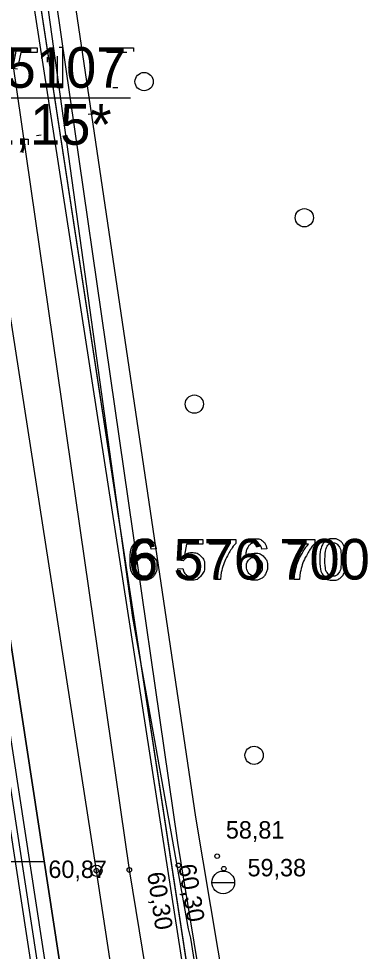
# Model space of a CAD drawing. Extents: x 700746 to 706058, y 6570320 to 6580460.
# Drawn here: x 703337.3 to 703383.9, y 6576644.9 to 6576775.9 of the extents above; entities that cross this region are included whole.
import ezdxf

# ---------------------------------------------------------------- set-up
doc = ezdxf.new("R2010")
doc.units = 0
for name, color, linetype in [('GEOLPUNKT', 7, 'Continuous'), ('HALJASTUS', 7, 'Continuous'), ('illumineerimisjooned', 7, 'Continuous'), ('Kaitsevöönd', 7, 'Continuous'), ('kataster', 7, 'Continuous'), ('KORGUS-EH2000', 7, 'Continuous'), ('KPOHULIIN', 7, 'Continuous'), ('Plokid', 7, 'Continuous'), ('POST', 7, 'Continuous'), ('TEE', 7, 'Continuous'), ('Tmaad_maeeraldised_kehtivad', 7, 'Continuous'), ('VKAEV', 7, 'Continuous'), ('VORK', 7, 'Continuous'), ('VTRASS', 7, 'Continuous'), ('VWX2_MV_PLOKK', 7, 'Continuous')]:
    doc.layers.add(name, color=color, linetype=linetype)

msp = doc.modelspace()

# ---------------------------------------------------------------- linework, layer by layer
at = {"layer": 'GEOLPUNKT'}
msp.add_line((703322.08, 6576764.8), (703352.99, 6576764.8), dxfattribs=at)
msp.add_line((703322.08, 6576764.8), (703352.99, 6576764.8), dxfattribs=at)
for points in [[(703337.14, 6576768.81), (703336.48, 6576768.9), (703337.03, 6576771.82), (703339.87, 6576771.82), (703339.87, 6576771.16), (703337.59, 6576771.16), (703337.29, 6576769.63)], [(703342.96, 6576771.92), (703343.42, 6576771.92), (703343.42, 6576766.2)], [(703349.68, 6576771.15), (703349.68, 6576771.82), (703353.37, 6576771.82), (703353.37, 6576771.28)], [(703341.32, 6576769.81), (703341.32, 6576770.49)], [(703343.42, 6576766.2), (703342.72, 6576766.2), (703342.72, 6576770.66)], [(703352.47, 6576771.15), (703349.68, 6576771.15)], [(703351.2, 6576766.2), (703350.48, 6576766.2)], [(703347.74, 6576762.5), (703347.05, 6576762.44)], [(703337.84, 6576758.2), (703337.84, 6576758.99), (703338.64, 6576758.99), (703338.64, 6576758.2)], [(703339.78, 6576759.52), (703340.45, 6576759.58)], [(703337.99, 6576757.07), (703337.8, 6576757.37)], [(703338.24, 6576758.2), (703337.84, 6576758.2)]]:
    msp.add_lwpolyline(points, dxfattribs=at)
at = {"layer": 'HALJASTUS'}
for centre in [(703354.88, 6576767.07), (703377.34, 6576747.95), (703361.92, 6576721.78), (703370.3, 6576672.47)]:
    msp.add_circle(centre, 1.28, dxfattribs=at)
at = {"layer": 'illumineerimisjooned'}
msp.add_lwpolyline([(703275.45, 6577071.68), (703358.03, 6576531.93), (703309.57, 6576228.79), (703291.69, 6575965.8), (703292.02, 6575933.77), (703296.8, 6575575.06), (702854, 6575511.22), (702839.23, 6575620.77), (702850.34, 6575977.31), (702784.78, 6576064.06), (702784.62, 6576095.83), (702844.43, 6576209.85), (702855.46, 6576267.3), (702846.53, 6576489.41), (702878.89, 6576547.09), (702976.89, 6576643.26), (702915.33, 6577059.56)], dxfattribs=at)
at = {"layer": 'Kaitsevöönd'}
for points in [[(703294.41, 6577068.37), (703355.65, 6576672.76), (703381.7, 6576504.41), (703381.65, 6576500.93), (703378.17, 6576481.28), (703346.05, 6576297.71), (703328.2, 6576197.08), (703364.66, 6576062.16)], [(703344.9, 6576060.57), (703308.07, 6576196.97), (703332.57, 6576335.91), (703361.8, 6576503.07), (703344.23, 6576615.3), (703332.06, 6576694.74), (703304.44, 6576872.64)], [(703341.02, 6576780.18), (703353.27, 6576691.8), (703361.05, 6576648.11), (703361.38, 6576646.79), (703378.43, 6576537.56), (703379.92, 6576517.69), (703382.07, 6576503.63), (703404.08, 6576352.03), (703454.73, 6576005.46)]]:
    msp.add_lwpolyline(points, dxfattribs=at)
at = {"layer": 'kataster'}
msp.add_lwpolyline([(702852.27, 6575508.89), (702837.26, 6575620.73), (702848.38, 6575976.59), (702782.85, 6576063.35), (702782.57, 6576096.37), (702842.53, 6576210.56), (702853.4, 6576267.5), (702844.46, 6576489.93), (702877.29, 6576548.25), (702974.72, 6576643.9), (702913.57, 6577058.07), (702784.04, 6577102.84), (702746.48, 6577248.7), (702719.69, 6577297.36), (702713.81, 6577334.91), (703089.87, 6577211.79), (703231.53, 6577106.55), (703277.36, 6577072.83), (703360.09, 6576531.99), (703311.6, 6576228.52), (703293.62, 6575965.66), (703298.84, 6575573.29)], close=True, dxfattribs=at)
msp.add_lwpolyline([(703361.97, 6576073.22), (703340.19, 6576155.31), (703330.14, 6576199.75), (703322.48, 6576226.18), (703316.39, 6576258.52), (703360.09, 6576531.99), (703277.36, 6577072.83)], dxfattribs=at)
at = {"layer": 'KORGUS-EH2000'}
for centre in [(703365.12, 6576658.3), (703348.19, 6576656.26), (703352.81, 6576656.37), (703359.67, 6576657.01), (703366.06, 6576656.55)]:
    msp.add_circle(centre, 0.32, dxfattribs=at)
at = {"layer": 'KPOHULIIN'}
msp.add_lwpolyline([(703335.89, 6576129.69), (703317.61, 6576196.56), (703334.12, 6576290.28), (703354.88, 6576408.94), (703371.63, 6576502.97), (703360.78, 6576573.5), (703348.19, 6576656.26), (703310.09, 6576902.12)], dxfattribs=at)
at = {"layer": 'Plokid'}
msp.add_line((703296.17, 6577067.83), (703382.07, 6576503.63), dxfattribs=at)
msp.add_lwpolyline([(703290.64, 6576959.22), (703356.01, 6576531.94), (703307.59, 6576229.01), (703289.69, 6575965.85), (703290.02, 6575933.75), (703291.51, 6575829.64), (703294.32, 6575609.52), (703294.77, 6575576.79), (703154.76, 6575556.6), (703019.06, 6575536.97), (703053.36, 6575698.14), (703145.59, 6575981.92), (703123.04, 6576234.88), (703120.61, 6576749.6), (703011.59, 6576989.47), (702968.34, 6577084.63), (702917.3, 6577059.88)], dxfattribs=at)
at = {"layer": 'POST'}
for radius in [0.8, 0.0747]:
    msp.add_circle((703348.19, 6576656.26), radius, dxfattribs=at)
at = {"layer": 'TEE'}
for points in [[(703352.19, 6576141.74), (703333.89, 6576240.91), (703343.28, 6576291), (703349.94, 6576325.8), (703355.47, 6576356.51), (703364.51, 6576409.39), (703371.49, 6576445.79), (703377.05, 6576478.47), (703380.32, 6576501.7), (703378.7, 6576535.4), (703372.61, 6576579.28), (703366.54, 6576617.95), (703359.6, 6576660.21), (703326.86, 6576887.21), (703316.48, 6576960.36), (703310.76, 6576994.71), (703303.15, 6577040.42), (703296.06, 6577071.1), (703290.16, 6577081.59), (703186.34, 6577164.98)], [(703345.4, 6576137.9), (703327.1, 6576237.07), (703336.56, 6576290.12), (703343.25, 6576326.51), (703348.81, 6576358.13), (703358.18, 6576409.8), (703364.65, 6576448.18), (703369.91, 6576476.49), (703373.71, 6576502.52), (703371.54, 6576534.25), (703365.82, 6576575.44), (703359.75, 6576614.11), (703352.81, 6576656.37), (703320.07, 6576883.37), (703309.69, 6576956.52), (703303.97, 6576990.87), (703296.36, 6577036.58), (703289.27, 6577067.26), (703283.37, 6577077.75), (703179.55, 6577161.14)]]:
    msp.add_lwpolyline(points, dxfattribs=at)
at = {"layer": 'Tmaad_maeeraldised_kehtivad'}
msp.add_lwpolyline([(703277.3, 6577072.8), (703360.06, 6576531.93), (703311.56, 6576228.56), (703293.69, 6575965.74), (703294.02, 6575933.8), (703298.82, 6575573.33), (702852.29, 6575508.95), (702837.23, 6575620.66), (702848.32, 6575976.66), (702782.78, 6576063.39), (702782.61, 6576096.32), (702842.53, 6576210.52), (702853.45, 6576267.45), (702844.51, 6576489.89), (702877.28, 6576548.31), (702974.76, 6576643.97), (702913.53, 6577058.07)], dxfattribs=at)
at = {"layer": 'VKAEV'}
msp.add_line((703364.37, 6576654.62), (703367.57, 6576654.62), dxfattribs=at)
msp.add_circle((703365.97, 6576654.62), 1.6, dxfattribs=at)
at = {"layer": 'VORK'}
for points in [[(703360.37, 6576699.76), (703359.71, 6576699.85), (703360.26, 6576702.77), (703363.1, 6576702.77), (703363.1, 6576702.11), (703360.82, 6576702.11), (703360.52, 6576700.58)], [(703364.06, 6576702.1), (703364.06, 6576702.77), (703367.75, 6576702.77), (703367.75, 6576702.23)], [(703375.13, 6576702.1), (703375.13, 6576702.77), (703378.81, 6576702.77), (703378.81, 6576702.23)], [(703356.58, 6576701.45), (703355.89, 6576701.39)], [(703366.85, 6576702.1), (703364.06, 6576702.1)], [(703372.08, 6576701.45), (703371.38, 6576701.39)], [(703377.91, 6576702.1), (703375.13, 6576702.1)], [(703359.59, 6576698.64), (703360.32, 6576698.7)], [(703365.58, 6576697.15), (703364.86, 6576697.15)], [(703376.64, 6576697.15), (703375.92, 6576697.15)]]:
    msp.add_lwpolyline(points, dxfattribs=at)
for points in [[(703355.89, 6576701.39), (703355.79, 6576701.81), (703355.62, 6576702), (703355.34, 6576702.3), (703354.92, 6576702.3), (703354.59, 6576702.3), (703354.33, 6576702.11), (703354, 6576701.87), (703353.81, 6576701.41), (703353.62, 6576700.94), (703353.61, 6576700.09), (703353.86, 6576700.47), (703354.23, 6576700.66), (703354.6, 6576700.85), (703355, 6576700.85), (703355.7, 6576700.85), (703356.19, 6576700.33), (703356.68, 6576699.82), (703356.68, 6576699), (703356.68, 6576698.46), (703356.45, 6576698), (703356.22, 6576697.54), (703355.82, 6576697.3), (703355.41, 6576697.05), (703354.9, 6576697.05), (703354.02, 6576697.05), (703353.47, 6576697.7), (703352.92, 6576698.34), (703352.92, 6576699.82), (703352.92, 6576701.47), (703353.53, 6576702.22), (703354.06, 6576702.87), (703354.96, 6576702.87), (703355.64, 6576702.87), (703356.07, 6576702.49), (703356.5, 6576702.11), (703356.58, 6576701.45)], [(703367.75, 6576702.23), (703367.2, 6576701.65), (703366.67, 6576700.69), (703366.14, 6576699.73), (703365.84, 6576698.71), (703365.63, 6576698), (703365.58, 6576697.15)], [(703371.38, 6576701.39), (703371.29, 6576701.81), (703371.12, 6576702), (703370.83, 6576702.3), (703370.41, 6576702.3), (703370.08, 6576702.3), (703369.82, 6576702.11), (703369.49, 6576701.87), (703369.3, 6576701.41), (703369.11, 6576700.94), (703369.1, 6576700.09), (703369.36, 6576700.47), (703369.72, 6576700.66), (703370.09, 6576700.85), (703370.49, 6576700.85), (703371.19, 6576700.85), (703371.68, 6576700.33), (703372.18, 6576699.82), (703372.18, 6576699), (703372.18, 6576698.46), (703371.94, 6576698), (703371.71, 6576697.54), (703371.31, 6576697.3), (703370.9, 6576697.05), (703370.39, 6576697.05), (703369.51, 6576697.05), (703368.96, 6576697.7), (703368.41, 6576698.34), (703368.41, 6576699.82), (703368.41, 6576701.47), (703369.02, 6576702.22), (703369.55, 6576702.87), (703370.46, 6576702.87), (703371.13, 6576702.87), (703371.56, 6576702.49), (703371.99, 6576702.11), (703372.08, 6576701.45)], [(703378.81, 6576702.23), (703378.27, 6576701.65), (703377.74, 6576700.69), (703377.2, 6576699.73), (703376.91, 6576698.71), (703376.7, 6576698), (703376.64, 6576697.15)], [(703379.5, 6576699.96), (703379.5, 6576700.97), (703379.71, 6576701.59), (703379.92, 6576702.2), (703380.33, 6576702.54), (703380.74, 6576702.87), (703381.36, 6576702.87), (703381.82, 6576702.87), (703382.17, 6576702.69), (703382.51, 6576702.5), (703382.74, 6576702.15), (703382.96, 6576701.8), (703383.09, 6576701.31), (703383.22, 6576700.81), (703383.22, 6576699.96), (703383.22, 6576698.96), (703383.01, 6576698.34), (703382.81, 6576697.72), (703382.4, 6576697.39), (703381.99, 6576697.05), (703381.36, 6576697.05), (703380.54, 6576697.05), (703380.07, 6576697.64), (703379.5, 6576698.35), (703379.5, 6576699.96)], [(703380.23, 6576699.96), (703380.23, 6576698.55), (703380.55, 6576698.09), (703380.88, 6576697.63), (703381.36, 6576697.63), (703381.84, 6576697.63), (703382.17, 6576698.09), (703382.5, 6576698.56), (703382.5, 6576699.96), (703382.5, 6576701.37), (703382.17, 6576701.83), (703381.84, 6576702.29), (703381.35, 6576702.29), (703380.87, 6576702.29), (703380.59, 6576701.88), (703380.23, 6576701.36), (703380.23, 6576699.96)], [(703360.52, 6576700.58), (703361.03, 6576700.93), (703361.59, 6576700.93), (703362.34, 6576700.93), (703362.85, 6576700.41), (703363.36, 6576699.9), (703363.36, 6576699.08), (703363.36, 6576698.31), (703362.91, 6576697.75), (703362.37, 6576697.05), (703361.42, 6576697.05), (703360.64, 6576697.05), (703360.15, 6576697.49), (703359.66, 6576697.92), (703359.59, 6576698.64)], [(703364.86, 6576697.15), (703364.87, 6576697.82), (703365.12, 6576698.77), (703365.37, 6576699.73), (703365.84, 6576700.61), (703366.32, 6576701.49), (703366.85, 6576702.1)], [(703375.92, 6576697.15), (703375.93, 6576697.82), (703376.18, 6576698.77), (703376.44, 6576699.73), (703376.91, 6576700.61), (703377.38, 6576701.49), (703377.91, 6576702.1)], [(703353.72, 6576699), (703353.72, 6576698.63), (703353.87, 6576698.3), (703354.03, 6576697.97), (703354.3, 6576697.8), (703354.58, 6576697.63), (703354.88, 6576697.63), (703355.33, 6576697.63), (703355.64, 6576697.98), (703355.96, 6576698.34), (703355.96, 6576698.96), (703355.96, 6576699.55), (703355.65, 6576699.89), (703355.33, 6576700.23), (703354.85, 6576700.23), (703354.38, 6576700.23), (703354.05, 6576699.89), (703353.72, 6576699.55), (703353.72, 6576699)], [(703360.32, 6576698.7), (703360.4, 6576698.17), (703360.7, 6576697.9), (703360.99, 6576697.63), (703361.42, 6576697.63), (703361.93, 6576697.63), (703362.27, 6576698.01), (703362.62, 6576698.39), (703362.62, 6576699.02), (703362.62, 6576699.62), (703362.29, 6576699.97), (703361.95, 6576700.32), (703361.41, 6576700.32), (703361.06, 6576700.32), (703360.79, 6576700.16), (703360.52, 6576700.01), (703360.37, 6576699.76)], [(703369.21, 6576699), (703369.21, 6576698.63), (703369.37, 6576698.3), (703369.52, 6576697.97), (703369.79, 6576697.8), (703370.07, 6576697.63), (703370.37, 6576697.63), (703370.82, 6576697.63), (703371.14, 6576697.98), (703371.45, 6576698.34), (703371.45, 6576698.96), (703371.45, 6576699.55), (703371.14, 6576699.89), (703370.83, 6576700.23), (703370.35, 6576700.23), (703369.87, 6576700.23), (703369.54, 6576699.89), (703369.21, 6576699.55), (703369.21, 6576699)]]:
    msp.add_open_spline(points, degree=3, dxfattribs=at)
at = {"layer": 'VTRASS'}
msp.add_lwpolyline([(703187.3, 6577168.25), (703294.43, 6577085.21), (703301.24, 6577073.1), (703306.84, 6577037.23), (703313.1, 6577001.74), (703318.33, 6576962.36), (703331.43, 6576870.75), (703362.09, 6576663.78), (703368.34, 6576626.43), (703375.77, 6576583.16), (703383.8, 6576538.66), (703383.92, 6576537.61)], dxfattribs=at)
at = {"layer": 'VWX2_MV_PLOKK'}
for points in [[(703044.07, 6577449.05), (703125.37, 6577441.7), (703167.08, 6577172.26), (703170.22, 6577152.1), (703231.53, 6577106.55), (703277.36, 6577072.83), (703360.09, 6576531.99), (703311.6, 6576228.52), (703293.62, 6575965.66), (703294.04, 6575933.77), (703295.43, 6575829.7), (703298.36, 6575609.6), (703298.84, 6575573.29), (703155.29, 6575552.59), (703145.59, 6575981.92), (703123.04, 6576234.88), (703120.61, 6576749.6), (703011.59, 6576989.47), (703015.74, 6577110.88), (702996.73, 6577210.32)], [(703170.54, 6577151.86), (703296.17, 6577067.83), (703382.07, 6576503.63), (703324.97, 6576203.4), (703311.73, 6576015.89), (703294.04, 6575933.77), (703293.62, 6575965.66), (703311.6, 6576228.52), (703360.09, 6576531.99), (703277.36, 6577072.83), (703231.53, 6577106.55)], [(703187.67, 6576999.67), (703294.74, 6576959.21), (703340.88, 6576657.54), (703190.39, 6576656.32)], [(703187.67, 6576999.67), (703294.74, 6576959.21), (703340.88, 6576657.54), (703190.39, 6576656.32)]]:
    msp.add_lwpolyline(points, close=True, dxfattribs=at)
msp.add_lwpolyline([(703187.67, 6576999.67), (703190.39, 6576656.32), (703340.88, 6576657.54), (703360.09, 6576531.99), (703311.6, 6576228.52), (703293.62, 6575965.66), (703294.04, 6575933.77), (703295.43, 6575829.7), (703298.36, 6575609.6), (703298.84, 6575573.29), (703155.29, 6575552.59), (703018.17, 6575532.81), (703053.36, 6575698.14), (703145.59, 6575981.92), (703123.04, 6576234.88), (703120.61, 6576749.6), (703011.59, 6576989.47)], dxfattribs=at)
msp.add_lwpolyline([(703187.67, 6576999.67), (703190.39, 6576656.32), (703340.88, 6576657.54), (703360.09, 6576531.99), (703311.6, 6576228.52), (703293.62, 6575965.66), (703294.04, 6575933.77), (703295.43, 6575829.7), (703298.36, 6575609.6), (703298.84, 6575573.29), (703155.29, 6575552.59), (703018.17, 6575532.81), (703053.36, 6575698.14), (703145.59, 6575981.92), (703123.04, 6576234.88), (703120.61, 6576749.6), (703011.59, 6576989.47)], dxfattribs=at)

# ---------------------------------------------------------------- texts
at = {"layer": 'GEOLPUNKT'}
for s, p in [('PA-5107', (703322.75, 6576766.2)), ('61,15*', (703328.28, 6576758.2))]:
    msp.add_text(s, height=5.7, dxfattribs=at).set_placement(p)
at = {"layer": 'KORGUS-EH2000'}
for s, p in [('58,81 ', (703366.34, 6576660.77)), ('60,87 ', (703341.46, 6576655.24)), ('59,38 ', (703369.38, 6576655.47))]:
    msp.add_text(s, height=2.45, dxfattribs=at).set_placement(p)
for rotation, p in [(279.2815, (703359.67, 6576657.01)), (278.453, (703355.3, 6576655.92))]:
    msp.add_text('60,30 ', height=2.45, rotation=rotation, dxfattribs=at).set_placement(p)
at = {"layer": 'VORK'}
msp.add_text('6 576 700', height=5.7, dxfattribs=at).set_placement((703352.62, 6576697.15))

doc.saveas('drawing.dxf')
